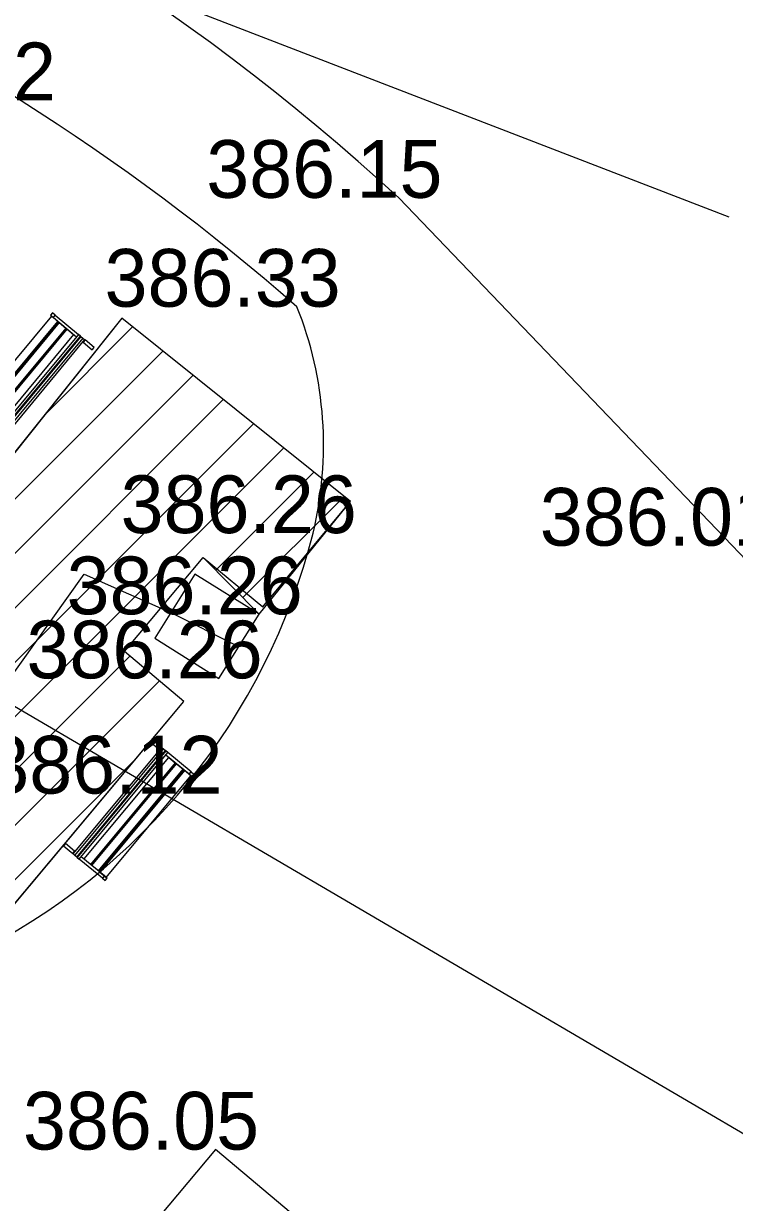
# Model space of a CAD drawing. Extents: x -438233 to -437334, y -1133133 to -1132623.
# Drawn here: x -438133.46 to -438124.22, y -1132967.72 to -1132952.39 of the extents above; entities that cross this region are included whole.
import ezdxf

# ---------------------------------------------------------------- set-up
doc = ezdxf.new("R2010")
doc.units = 0
for name, color, linetype in [('MOBILIÁŘ', 7, 'Continuous'), ('Vrstva 1', 7, 'Continuous'), ('Vrstva 10', 7, 'Continuous'), ('Vrstva 11', 7, 'Continuous'), ('Vrstva 24', 7, 'Continuous'), ('Vrstva 3', 7, 'Continuous'), ('Vrstva 40', 7, 'Continuous'), ('Vrstva 53', 7, 'Continuous'), ('Vrstva 55', 7, 'Continuous')]:
    doc.layers.add(name, color=color, linetype=linetype)

# ---------------------------------------------------------------- blocks, each defined once
blk = doc.blocks.new('A$C6FF56919')
at = {"layer": 'Vrstva 1'}
for p, q in [((-17605, 5482), (-17605, 7031)), ((-401, 7031), (-401, 5482)), ((0, 7031), (-401, 7031)), ((0, 5482), (0, 7031)), ((-18000, 5423), (-18000, 5482)), ((-18000, 5482), (-17605, 5482)), ((-18000, 5423), (0, 5423)), ((-18000, 5108), (-18000, 5423)), ((-18000, 5108), (0, 5108)), ((-18000, 4771), (-18000, 5108)), ((-18000, 4771), (0, 4771)), ((-18000, 4707), (-18000, 4771)), ((0, 4707), (-18000, 4707)), ((-18000, 4707), (-18000, 4365)), ((-17605, 5423), (-17605, 5482)), ((-401, 5482), (0, 5482)), ((-401, 5423), (-401, 5482)), ((0, 5423), (0, 5482)), ((0, 5423), (0, 5108)), ((0, 5108), (0, 4771)), ((0, 4771), (0, 4707)), ((0, 4365), (0, 4707)), ((-18000, 459), (-18000, 4365)), ((-18000, 4365), (0, 4365)), ((-17605, 459), (-17605, 4365)), ((-17605, 3703), (-17594, 3703)), ((-17594, 2805), (-17594, 3895)), ((-401, 3703), (-411, 3703)), ((-401, 459), (-401, 4365)), ((0, 459), (0, 4365)), ((-17605, 2907), (-17594, 2907)), ((-17605, 2901), (-17594, 2901)), ((-17605, 2410), (-17594, 2410)), ((-17605, 1608), (-17594, 1608)), ((-17605, 1608), (-17594, 1608)), ((-411, 2805), (-17594, 2805)), ((-17594, 2805), (-17594, 2762)), ((-17594, 2762), (-411, 2762)), ((-17594, 2575), (-411, 2575)), ((-17594, 1475), (-17594, 2575)), ((-9200, 2575), (-9200, 2762)), ((-8799, 2575), (-8799, 2762)), ((-401, 2907), (-411, 2907)), ((-401, 2901), (-411, 2901)), ((-411, 2762), (-411, 2805)), ((-411, 2575), (-411, 1475)), ((-401, 2410), (-411, 2410)), ((-401, 1608), (-411, 1608)), ((-401, 1608), (-411, 1608)), ((-18000, 459), (-18000, 0)), ((-17605, 459), (-18000, 459)), ((-18000, 0), (-17605, 0)), ((-17605, 1106), (-17594, 1106)), ((-17605, 1106), (-17594, 1106)), ((-17605, 0), (-17605, 459)), ((-17605, 305), (-17594, 305)), ((-17594, 1459), (-17594, 1475)), ((-17594, 1475), (-411, 1475)), ((-411, 1459), (-17594, 1459)), ((-17594, 1245), (-17594, 1256)), ((-17594, 1256), (-411, 1256)), ((-17594, 1245), (-17594, 144)), ((-411, 1245), (-17594, 1245)), ((-17594, 144), (-411, 144)), ((-9200, 1256), (-9200, 1459)), ((-8800, 1256), (-8800, 1459)), ((-411, 1475), (-411, 1459)), ((-411, 1256), (-411, 1245)), ((-411, 144), (-411, 1245)), ((-401, 1106), (-411, 1106)), ((-401, 1106), (-411, 1106)), ((-401, 305), (-411, 305)), ((-401, 459), (0, 459)), ((-401, 0), (-401, 459)), ((0, 0), (-401, 0)), ((0, 459), (0, 0))]:
    blk.add_line(p, q, dxfattribs=at)
for points in [[(-17605, 7031), (-18000, 7031), (-18000, 5482)], [(-17594, 3895), (-411, 3895), (-411, 2805)]]:
    blk.add_lwpolyline(points, dxfattribs=at)

msp = doc.modelspace()

# ---------------------------------------------------------------- linework, layer by layer
at = {"layer": 'Vrstva 1'}
for p, q in [((-438124.288, -1132954.91), (-438141.104, -1132948.421)), ((-438128.583, -1132954.659), (-438128.583, -1132954.659)), ((-438129.905, -1132956.074), (-438129.905, -1132956.074)), ((-438129.696, -1132959.017), (-438129.696, -1132959.017)), ((-438124.25, -1132959.18), (-438124.25, -1132959.18)), ((-438130.398, -1132960.072), (-438130.398, -1132960.072)), ((-438130.919, -1132960.905), (-438130.919, -1132960.905)), ((-438131.441, -1132962.402), (-438131.441, -1132962.402)), ((-438130.965, -1132967.03), (-438130.965, -1132967.03))]:
    msp.add_line(p, q, dxfattribs=at)
at = {"layer": 'Vrstva 10'}
msp.add_lwpolyline([(-438124.25, -1132959.18), (-438128.583, -1132954.659)], dxfattribs=at)
for centre, radius, start, end in [((-438148.138, -1132975.891), 28.865, 47.3544, 91.7982), ((-438138.638, -1132973.144), 20.05, 20.4315, 44.1439)]:
    msp.add_arc(centre, radius, start, end, dxfattribs=at)
at = {"layer": 'Vrstva 11'}
msp.add_lwpolyline([(-438121.978, -1132974.593), (-438130.965, -1132967.03), (-438137.86, -1132975.253), (-438136.916, -1132976.04)], dxfattribs=at)
for centre, radius, start, end in [((-438148.846, -1132977.714), 28.758, 48.806, 84.3615), ((-438134.429, -1132957.874), 4.869, 346.427, 21.6972), ((-438137.865, -1132956.948), 8.427, 296.2635, 345.7882)]:
    msp.add_arc(centre, radius, start, end, dxfattribs=at)
at = {"layer": 'Vrstva 24'}
msp.add_lwpolyline([(-438130.919, -1132960.905), (-438130.398, -1132960.072), (-438131.231, -1132959.551), (-438131.752, -1132960.384)], close=True, dxfattribs=at)
at = {"layer": 'Vrstva 40'}
for p, q in [((-438132.181, -1132956.223), (-438136.968, -1132962.209)), ((-438129.211, -1132958.606), (-438132.181, -1132956.223)), ((-438133.195, -1132957.492), (-438132.04, -1132956.336)), ((-438136.021, -1132961.024), (-438131.647, -1132956.651)), ((-438136.708, -1132962.419), (-438131.255, -1132956.966)), ((-438136.318, -1132962.736), (-438130.863, -1132957.281)), ((-438135.927, -1132963.052), (-438130.471, -1132957.596)), ((-438135.537, -1132963.369), (-438130.078, -1132957.91)), ((-438130.96, -1132959.5), (-438129.686, -1132958.225)), ((-438130.61, -1132959.856), (-438129.294, -1132958.54)), ((-438130.348, -1132959.977), (-438129.211, -1132958.606)), ((-438132.148, -1132960.557), (-438131.124, -1132959.333)), ((-438131.124, -1132959.333), (-438130.348, -1132959.977)), ((-438135.147, -1132963.686), (-438132.077, -1132960.617)), ((-438131.375, -1132961.204), (-438132.148, -1132960.557)), ((-438134.756, -1132964.002), (-438131.692, -1132960.939)), ((-438134.136, -1132964.505), (-438131.375, -1132961.204)), ((-438134.366, -1132964.319), (-438132.011, -1132961.964))]:
    msp.add_line(p, q, dxfattribs=at)
msp.add_lwpolyline([(-438132.181, -1132956.223), (-438136.968, -1132962.209), (-438134.136, -1132964.505), (-438131.375, -1132961.204), (-438132.148, -1132960.557), (-438131.124, -1132959.333), (-438130.398, -1132960.072), (-438129.211, -1132958.606)], close=True, dxfattribs=at)
at = {"layer": 'Vrstva 53'}
msp.add_lwpolyline([(-438111.68, -1133002.95), (-438112.12, -1133002.5), (-438122.55, -1132995.83), (-438124.94, -1132993.34), (-438127.48, -1132990.73), (-438128.12, -1132989.43), (-438134.1, -1132984.54), (-438140.26, -1132979.82), (-438141.19, -1132978.73), (-438141.97, -1132973.72), (-438142.51, -1132968.08), (-438140.08, -1132963.83), (-438137.6, -1132962.74), (-438135.49, -1132962.32), (-438133.71, -1132961.01), (-438132.67, -1132959.55), (-438131.52, -1132960.06), (-438130.71, -1132960.47)], dxfattribs=at)
at = {"layer": 'Vrstva 55'}
msp.add_lwpolyline([(-438074.959, -1133013.61), (-438076.856, -1133009.846), (-438083.298, -1132998.719), (-438115.192, -1132972.054), (-438146.469, -1132953.711), (-438176.9, -1132931.48)], dxfattribs=at)

# ---------------------------------------------------------------- block references
at = {"layer": 'MOBILIÁŘ'}
for p, xscale, yscale, rotation in [((-438134.232, -1132957.539), 9.999999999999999e-05, 0.0001, -129.7733132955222), ((-438131.246, -1132962.15), 0.0001, 0.00010000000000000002, 50.226686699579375)]:
    msp.add_blockref('A$C6FF56919', p, dxfattribs=dict(at, xscale=xscale, yscale=yscale, rotation=rotation))

# ---------------------------------------------------------------- texts
at = {"layer": 'Vrstva 3'}
for s, p in [('386.42 ', (-438136.103, -1132953.391)), ('386.15 ', (-438131.083, -1132954.659)), ('386.33 ', (-438132.405, -1132956.074)), ('386.26 ', (-438132.196, -1132959.017)), ('386.01 ', (-438126.75, -1132959.18)), ('386.26 ', (-438132.898, -1132960.072)), ('386.26 ', (-438133.419, -1132960.905)), ('386.12 ', (-438133.941, -1132962.402)), ('386.05 ', (-438133.465, -1132967.03))]:
    msp.add_text(s, height=0.75, dxfattribs=at).set_placement(p)

doc.saveas('drawing.dxf')
